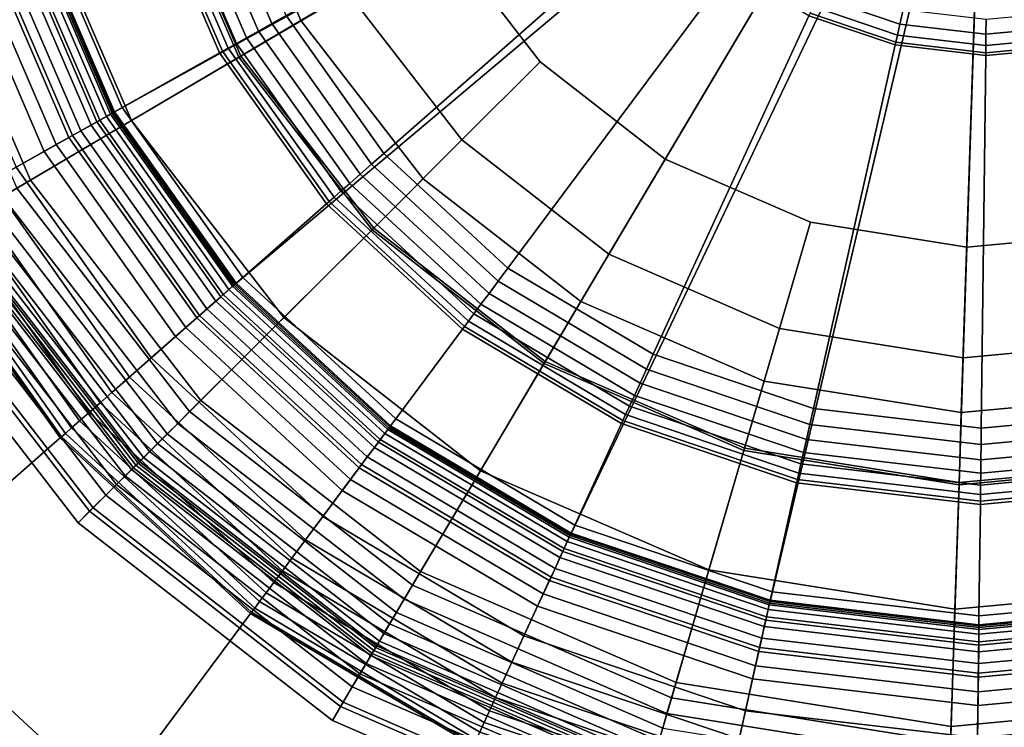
# Model space of a CAD drawing. Extents: x -43.1 to 43.1, y -41.3 to 41.3.
# Tile 278 of 656: x 16.953 to 17.889, y -29.377 to -28.705. Entities that reach past the tile are written whole.
import ezdxf

# ---------------------------------------------------------------- set-up
doc = ezdxf.new("R2010")
doc.units = 0
for name, color, linetype in [('LAMP', 7, 'CONTINUOUS'), ('LAMP_SUPPORT', 18, 'CONTINUOUS'), ('METAL_BASE', 254, 'CONTINUOUS')]:
    doc.layers.add(name, color=color, linetype=linetype)

msp = doc.modelspace()

# ---------------------------------------------------------------- linework, layer by layer
at = {"layer": 'LAMP'}
for points in [[(17.1451, -28.5312, 41.1433), (17.2202, -28.7055, 41.1433), (17.8727, -28.3209, 41.1433), (17.1157, -28.3436, 41.1433)], [(17.3364, -28.8557, 41.1433), (17.4862, -28.9723, 41.1433), (17.8727, -28.3209, 41.1433), (17.2202, -28.7055, 41.1433)], [(17.4477, -28.7447, 44.2735), (17.3557, -28.6257, 44.2735), (17.8727, -28.3209, 44.2735), (17.5665, -28.8371, 44.2735)], [(17.6604, -29.048, 41.1433), (17.8478, -29.0779, 41.1433), (17.8727, -28.3209, 41.1433), (17.4862, -28.9723, 41.1433)], [(17.7044, -28.897, 44.2735), (17.5665, -28.8371, 44.2735), (17.8727, -28.3209, 44.2735), (17.853, -28.9208, 44.2735)], [(18.0369, -29.0603, 41.1433), (18.2156, -28.9963, 41.1433), (17.8727, -28.3209, 41.1433), (17.8478, -29.0779, 41.1433)], [(18.0028, -28.9069, 44.2735), (17.853, -28.9208, 44.2735), (17.8727, -28.3209, 44.2735), (18.1444, -28.8561, 44.2735)], [(18.3687, -28.659, 44.2735), (18.269, -28.7717, 44.2735), (17.8727, -28.3209, 44.2735), (18.4372, -28.5251, 44.2735)], [(18.4986, -28.7476, 41.1433), (18.585, -28.5785, 41.1433), (17.8727, -28.3209, 41.1433), (18.3728, -28.8898, 41.1433)], [(18.269, -28.7717, 44.2735), (18.1444, -28.8561, 44.2735), (17.8727, -28.3209, 44.2735)], [(18.3728, -28.8898, 41.1433), (17.8727, -28.3209, 41.1433), (18.2156, -28.9963, 41.1433)], [(17.163, -28.7392, 44.1939), (17.0813, -28.5496, 44.1939), (17.1952, -28.5167, 44.2522), (17.2651, -28.6791, 44.2522)], [(17.2202, -28.7055, 41.1433), (17.1451, -28.5312, 41.1433), (17.0792, -28.5502, 41.6428), (17.1612, -28.7403, 41.6428)], [(17.1612, -28.7403, 41.6428), (17.0792, -28.5502, 41.6428), (16.844, -28.6182, 41.6352), (16.9502, -28.8647, 41.6352)], [(17.0591, -28.8005, 44.107), (16.9654, -28.5831, 44.107), (17.0813, -28.5496, 44.1939), (17.163, -28.7392, 44.1939)], [(16.9633, -28.857, 43.9998), (16.8585, -28.614, 43.9998), (16.9654, -28.5831, 44.107), (17.0591, -28.8005, 44.107)], [(16.8852, -28.903, 43.8806), (16.7715, -28.6391, 43.8806), (16.8585, -28.614, 43.9998), (16.9633, -28.857, 43.9998)], [(17.3733, -28.8189, 44.2522), (17.2651, -28.6791, 44.2522), (17.3557, -28.6257, 44.2735), (17.4477, -28.7447, 44.2735)], [(17.2894, -28.9026, 44.1939), (17.163, -28.7392, 44.1939), (17.2651, -28.6791, 44.2522), (17.3733, -28.8189, 44.2522)], [(17.3364, -28.8557, 41.1433), (17.2202, -28.7055, 41.1433), (17.1612, -28.7403, 41.6428), (17.2878, -28.9041, 41.6428)], [(17.2878, -28.9041, 41.6428), (17.1612, -28.7403, 41.6428), (16.9502, -28.8647, 41.6352), (17.1144, -29.077, 41.6352)], [(17.204, -28.9877, 44.107), (17.0591, -28.8005, 44.107), (17.163, -28.7392, 44.1939), (17.2894, -28.9026, 44.1939)], [(17.5128, -28.9275, 44.2522), (17.3733, -28.8189, 44.2522), (17.4477, -28.7447, 44.2735), (17.5665, -28.8371, 44.2735)], [(17.1252, -29.0663, 43.9998), (16.9633, -28.857, 43.9998), (17.0591, -28.8005, 44.107), (17.204, -28.9877, 44.107)], [(17.4523, -29.0294, 44.1939), (17.2894, -28.9026, 44.1939), (17.3733, -28.8189, 44.2522), (17.5128, -28.9275, 44.2522)], [(17.675, -28.9979, 44.2522), (17.5128, -28.9275, 44.2522), (17.5665, -28.8371, 44.2735), (17.7044, -28.897, 44.2735)], [(17.061, -29.1303, 43.8806), (16.8852, -28.903, 43.8806), (16.9633, -28.857, 43.9998), (17.1252, -29.0663, 43.9998)], [(17.4862, -28.9723, 41.1433), (17.3364, -28.8557, 41.1433), (17.2878, -28.9041, 41.6428), (17.4513, -29.0313, 41.6428)], [(17.1034, -29.0881, 41.6365), (16.9367, -28.8726, 41.6365), (16.9243, -28.8799, 41.6411), (17.0931, -29.0982, 41.6411)], [(17.1144, -29.077, 41.6352), (16.9502, -28.8647, 41.6352), (16.9367, -28.8726, 41.6365), (17.1034, -29.0881, 41.6365)], [(17.0931, -29.0982, 41.6411), (16.9243, -28.8799, 41.6411), (16.9133, -28.8864, 41.6486), (17.0841, -29.1073, 41.6486)], [(17.0765, -29.1148, 41.6586), (16.9041, -28.8919, 41.6586), (16.897, -28.8961, 41.6707), (17.0707, -29.1206, 41.6707)], [(17.0841, -29.1073, 41.6486), (16.9133, -28.8864, 41.6486), (16.9041, -28.8919, 41.6586), (17.0765, -29.1148, 41.6586)], [(17.0634, -29.1279, 41.9337), (16.8881, -28.9013, 41.9337), (16.8831, -28.9042, 42.2036), (17.0593, -29.132, 42.2036)], [(17.0656, -29.1258, 41.6997), (16.8908, -28.8997, 41.6997), (16.8881, -28.9013, 41.9337), (17.0634, -29.1279, 41.9337)], [(17.0669, -29.1244, 41.6845), (16.8924, -28.8987, 41.6845), (16.8908, -28.8997, 41.6997), (17.0656, -29.1258, 41.6997)], [(17.0707, -29.1206, 41.6707), (16.897, -28.8961, 41.6707), (16.8924, -28.8987, 41.6845), (17.0669, -29.1244, 41.6845)], [(17.8496, -29.0258, 44.2522), (17.675, -28.9979, 44.2522), (17.7044, -28.897, 44.2735), (17.853, -28.9208, 44.2735)], [(17.0195, -29.1717, 43.7579), (16.8347, -28.9328, 43.7579), (16.8852, -28.903, 43.8806), (17.061, -29.1303, 43.8806)], [(17.0532, -29.1381, 42.4966), (16.8757, -28.9086, 42.4966), (16.8659, -28.9144, 42.7996), (17.0451, -29.1462, 42.7996)], [(17.0593, -29.132, 42.2036), (16.8831, -28.9042, 42.2036), (16.8757, -28.9086, 42.4966), (17.0532, -29.1381, 42.4966)], [(17.4513, -29.0313, 41.6428), (17.2878, -28.9041, 41.6428), (17.1144, -29.077, 41.6352), (17.3263, -29.2418, 41.6352)], [(17.3908, -29.1331, 44.107), (17.204, -28.9877, 44.107), (17.2894, -28.9026, 44.1939), (17.4523, -29.0294, 44.1939)], [(18.0256, -29.0095, 44.2522), (17.8496, -29.0258, 44.2522), (17.853, -28.9208, 44.2735), (18.0028, -28.9069, 44.2735)], [(17.0451, -29.1462, 42.7996), (16.8659, -28.9144, 42.7996), (16.8536, -28.9216, 43.0998), (17.035, -29.1562, 43.0998)], [(17.035, -29.1562, 43.0998), (16.8536, -28.9216, 43.0998), (16.8388, -28.9303, 43.3843), (17.0228, -29.1683, 43.3843)], [(17.6418, -29.1117, 44.1939), (17.4523, -29.0294, 44.1939), (17.5128, -28.9275, 44.2522), (17.675, -28.9979, 44.2522)], [(17.0228, -29.1683, 43.3843), (16.8388, -28.9303, 43.3843), (16.8215, -28.9405, 43.6401), (17.0087, -29.1825, 43.6401)], [(17.0087, -29.1825, 43.6401), (16.8215, -28.9405, 43.6401), (16.8347, -28.9328, 43.7579), (17.0195, -29.1717, 43.7579)], [(17.6604, -29.048, 41.1433), (17.4862, -28.9723, 41.1433), (17.4513, -29.0313, 41.6428), (17.6411, -29.1138, 41.6428)], [(17.334, -29.2288, 43.9998), (17.1252, -29.0663, 43.9998), (17.204, -28.9877, 44.107), (17.3908, -29.1331, 44.107)], [(17.8457, -29.1443, 44.1939), (17.6418, -29.1117, 44.1939), (17.675, -28.9979, 44.2522), (17.8496, -29.0258, 44.2522)], [(18.0513, -29.1252, 44.1939), (17.8457, -29.1443, 44.1939), (17.8496, -29.0258, 44.2522), (18.0256, -29.0095, 44.2522)], [(17.6411, -29.1138, 41.6428), (17.4513, -29.0313, 41.6428), (17.3263, -29.2418, 41.6352), (17.5725, -29.3488, 41.6352)], [(17.6079, -29.2274, 44.107), (17.3908, -29.1331, 44.107), (17.4523, -29.0294, 44.1939), (17.6418, -29.1117, 44.1939)], [(17.8478, -29.0779, 41.1433), (17.6604, -29.048, 41.1433), (17.6411, -29.1138, 41.6428), (17.8456, -29.1465, 41.6428)], [(18.0369, -29.0603, 41.1433), (17.8478, -29.0779, 41.1433), (17.8456, -29.1465, 41.6428), (18.0518, -29.1273, 41.6428)], [(17.2878, -29.3068, 43.8806), (17.061, -29.1303, 43.8806), (17.1252, -29.0663, 43.9998), (17.334, -29.2288, 43.9998)], [(17.3263, -29.2418, 41.6352), (17.1144, -29.077, 41.6352), (17.1034, -29.0881, 41.6365), (17.3183, -29.2553, 41.6365)], [(17.3183, -29.2553, 41.6365), (17.1034, -29.0881, 41.6365), (17.0931, -29.0982, 41.6411), (17.311, -29.2677, 41.6411)], [(17.311, -29.2677, 41.6411), (17.0931, -29.0982, 41.6411), (17.0841, -29.1073, 41.6486), (17.3044, -29.2787, 41.6486)], [(17.3044, -29.2787, 41.6486), (17.0841, -29.1073, 41.6486), (17.0765, -29.1148, 41.6586), (17.299, -29.2879, 41.6586)], [(17.299, -29.2879, 41.6586), (17.0765, -29.1148, 41.6586), (17.0707, -29.1206, 41.6707), (17.2948, -29.295, 41.6707)], [(17.8456, -29.1465, 41.6428), (17.6411, -29.1138, 41.6428), (17.5725, -29.3488, 41.6352), (17.8375, -29.3912, 41.6352)], [(17.8417, -29.2648, 44.107), (17.6079, -29.2274, 44.107), (17.6418, -29.1117, 44.1939), (17.8457, -29.1443, 44.1939)], [(17.2911, -29.3012, 41.6997), (17.0656, -29.1258, 41.6997), (17.0634, -29.1279, 41.9337), (17.2895, -29.3038, 41.9337)], [(17.2921, -29.2995, 41.6845), (17.0669, -29.1244, 41.6845), (17.0656, -29.1258, 41.6997), (17.2911, -29.3012, 41.6997)], [(17.2948, -29.295, 41.6707), (17.0707, -29.1206, 41.6707), (17.0669, -29.1244, 41.6845), (17.2921, -29.2995, 41.6845)], [(18.0774, -29.2429, 44.107), (17.8417, -29.2648, 44.107), (17.8457, -29.1443, 44.1939), (18.0513, -29.1252, 44.1939)], [(17.2579, -29.3572, 43.7579), (17.0195, -29.1717, 43.7579), (17.061, -29.1303, 43.8806), (17.2878, -29.3068, 43.8806)], [(17.2865, -29.3088, 42.2036), (17.0593, -29.132, 42.2036), (17.0532, -29.1381, 42.4966), (17.2821, -29.3163, 42.4966)], [(17.2895, -29.3038, 41.9337), (17.0634, -29.1279, 41.9337), (17.0593, -29.132, 42.2036), (17.2865, -29.3088, 42.2036)], [(17.5767, -29.3343, 43.9998), (17.334, -29.2288, 43.9998), (17.3908, -29.1331, 44.107), (17.6079, -29.2274, 44.107)], [(18.0518, -29.1273, 41.6428), (17.8456, -29.1465, 41.6428), (17.8375, -29.3912, 41.6352), (18.1048, -29.3663, 41.6352)], [(17.2821, -29.3163, 42.4966), (17.0532, -29.1381, 42.4966), (17.0451, -29.1462, 42.7996), (17.2763, -29.3261, 42.7996)], [(17.2763, -29.3261, 42.7996), (17.0451, -29.1462, 42.7996), (17.035, -29.1562, 43.0998), (17.269, -29.3383, 43.0998)], [(17.269, -29.3383, 43.0998), (17.035, -29.1562, 43.0998), (17.0228, -29.1683, 43.3843), (17.2603, -29.3531, 43.3843)], [(17.2603, -29.3531, 43.3843), (17.0228, -29.1683, 43.3843), (17.0087, -29.1825, 43.6401), (17.2501, -29.3703, 43.6401)], [(17.2501, -29.3703, 43.6401), (17.0087, -29.1825, 43.6401), (17.0195, -29.1717, 43.7579), (17.2579, -29.3572, 43.7579)], [(17.5513, -29.4213, 43.8806), (17.2878, -29.3068, 43.8806), (17.334, -29.2288, 43.9998), (17.5767, -29.3343, 43.9998)], [(17.838, -29.3761, 43.9998), (17.5767, -29.3343, 43.9998), (17.6079, -29.2274, 44.107), (17.8417, -29.2648, 44.107)], [(17.5725, -29.3488, 41.6352), (17.3263, -29.2418, 41.6352), (17.3183, -29.2553, 41.6365), (17.5681, -29.3638, 41.6365)], [(18.1015, -29.3515, 43.9998), (17.838, -29.3761, 43.9998), (17.8417, -29.2648, 44.107), (18.0774, -29.2429, 44.107)], [(17.5681, -29.3638, 41.6365), (17.3183, -29.2553, 41.6365), (17.311, -29.2677, 41.6411), (17.5641, -29.3777, 41.6411)], [(17.5641, -29.3777, 41.6411), (17.311, -29.2677, 41.6411), (17.3044, -29.2787, 41.6486), (17.5605, -29.3899, 41.6486)], [(17.5605, -29.3899, 41.6486), (17.3044, -29.2787, 41.6486), (17.299, -29.2879, 41.6586), (17.5575, -29.4002, 41.6586)], [(17.5575, -29.4002, 41.6586), (17.299, -29.2879, 41.6586), (17.2948, -29.295, 41.6707), (17.5552, -29.4081, 41.6707)], [(17.5523, -29.418, 41.9337), (17.2895, -29.3038, 41.9337), (17.2865, -29.3088, 42.2036), (17.5506, -29.4236, 42.2036)], [(17.5531, -29.4151, 41.6997), (17.2911, -29.3012, 41.6997), (17.2895, -29.3038, 41.9337), (17.5523, -29.418, 41.9337)], [(17.5537, -29.4132, 41.6845), (17.2921, -29.2995, 41.6845), (17.2911, -29.3012, 41.6997), (17.5531, -29.4151, 41.6997)], [(17.5552, -29.4081, 41.6707), (17.2948, -29.295, 41.6707), (17.2921, -29.2995, 41.6845), (17.5537, -29.4132, 41.6845)], [(17.5349, -29.4775, 43.7579), (17.2579, -29.3572, 43.7579), (17.2878, -29.3068, 43.8806), (17.5513, -29.4213, 43.8806)], [(17.5506, -29.4236, 42.2036), (17.2865, -29.3088, 42.2036), (17.2821, -29.3163, 42.4966), (17.5482, -29.4319, 42.4966)], [(17.5482, -29.4319, 42.4966), (17.2821, -29.3163, 42.4966), (17.2763, -29.3261, 42.7996), (17.545, -29.4428, 42.7996)], [(17.545, -29.4428, 42.7996), (17.2763, -29.3261, 42.7996), (17.269, -29.3383, 43.0998), (17.541, -29.4565, 43.0998)], [(17.541, -29.4565, 43.0998), (17.269, -29.3383, 43.0998), (17.2603, -29.3531, 43.3843), (17.5362, -29.473, 43.3843)], [(17.8351, -29.4666, 43.8806), (17.5513, -29.4213, 43.8806), (17.5767, -29.3343, 43.9998), (17.838, -29.3761, 43.9998)], [(17.8375, -29.3912, 41.6352), (17.5725, -29.3488, 41.6352), (17.5681, -29.3638, 41.6365), (17.837, -29.4068, 41.6365)], [(17.5362, -29.473, 43.3843), (17.2603, -29.3531, 43.3843), (17.2501, -29.3703, 43.6401), (17.5306, -29.4922, 43.6401)], [(17.5306, -29.4922, 43.6401), (17.2501, -29.3703, 43.6401), (17.2579, -29.3572, 43.7579), (17.5349, -29.4775, 43.7579)], [(18.1212, -29.44, 43.8806), (17.8351, -29.4666, 43.8806), (17.838, -29.3761, 43.9998), (18.1015, -29.3515, 43.9998)], [(17.837, -29.4068, 41.6365), (17.5681, -29.3638, 41.6365), (17.5641, -29.3777, 41.6411), (17.8366, -29.4212, 41.6411)], [(18.1048, -29.3663, 41.6352), (17.8375, -29.3912, 41.6352), (17.837, -29.4068, 41.6365), (18.1082, -29.3816, 41.6365)]]:
    msp.add_3dface(points, dxfattribs=at)
at = {"layer": 'LAMP_SUPPORT'}
for points in [[(17.858, -28.3403, 40.5662), (17.0423, -28.7927, 40.5662), (16.9632, -28.6091, 40.5662)], [(17.858, -28.3403, 40.5662), (17.8806, -28.3479, 40.5662), (17.1578, -28.9558, 40.5662), (17.0423, -28.7927, 40.5662)], [(17.8806, -28.3479, 40.5662), (17.8985, -28.3322, 40.5662), (18.2544, -29.2026, 40.5662), (18.0635, -29.262, 40.5662)], [(17.8806, -28.3479, 40.5662), (17.4766, -29.1933, 40.5662), (17.3047, -29.0913, 40.5662), (17.1578, -28.9558, 40.5662)], [(17.8806, -28.3479, 40.5662), (17.666, -29.2573, 40.5662), (17.4766, -29.1933, 40.5662)], [(17.8806, -28.3479, 40.5662), (18.0635, -29.262, 40.5662), (17.8645, -29.2806, 40.5662), (17.666, -29.2573, 40.5662)], [(17.2061, -28.7007, 36.7827), (17.2989, -28.8317, 36.7827), (17.5649, -28.5979, 36.7827), (17.5149, -28.5273, 36.7827)], [(17.1277, -28.5578, 36.7843), (17.1925, -28.7083, 36.7843), (17.2061, -28.7007, 36.7827), (17.1425, -28.5532, 36.7827)], [(17.1015, -28.566, 36.7967), (17.1686, -28.7217, 36.7967), (17.1799, -28.7154, 36.7891), (17.1139, -28.5621, 36.7891)], [(17.1139, -28.5621, 36.7891), (17.1799, -28.7154, 36.7891), (17.1925, -28.7083, 36.7843), (17.1277, -28.5578, 36.7843)], [(17.0734, -28.5748, 36.848), (17.1429, -28.7361, 36.848), (17.1458, -28.7345, 36.8327), (17.0765, -28.5738, 36.8327)], [(17.0765, -28.5738, 36.8327), (17.1458, -28.7345, 36.8327), (17.1512, -28.7315, 36.8188), (17.0824, -28.5719, 36.8188)], [(17.0824, -28.5719, 36.8188), (17.1512, -28.7315, 36.8188), (17.159, -28.7271, 36.8067), (17.0909, -28.5693, 36.8067)], [(17.0909, -28.5693, 36.8067), (17.159, -28.7271, 36.8067), (17.1686, -28.7217, 36.7967), (17.1015, -28.566, 36.7967)], [(16.9722, -28.6063, 37.8701), (17.0505, -28.788, 37.8701), (17.1429, -28.7361, 36.848), (17.0734, -28.5748, 36.848)], [(17.2989, -28.8317, 36.7827), (17.417, -28.9406, 36.7827), (17.6286, -28.6566, 36.7827), (17.5649, -28.5979, 36.7827)], [(16.9457, -28.6145, 37.8993), (17.0264, -28.8016, 37.8993), (17.0432, -28.7921, 37.8854), (16.9642, -28.6088, 37.8854)], [(16.9556, -28.6115, 41.4966), (17.0354, -28.7965, 41.4966), (17.0291, -28.8001, 41.5079), (16.9487, -28.6136, 41.5079)], [(16.96, -28.6101, 41.4838), (17.0394, -28.7943, 41.4838), (17.0354, -28.7965, 41.4966), (16.9556, -28.6115, 41.4966)], [(16.9616, -28.6096, 41.4698), (17.0408, -28.7935, 41.4698), (17.0394, -28.7943, 41.4838), (16.96, -28.6101, 41.4838)], [(16.9632, -28.6091, 40.5662), (17.0423, -28.7927, 40.5662), (17.0408, -28.7935, 41.4698), (16.9616, -28.6096, 41.4698)], [(16.9642, -28.6088, 37.8854), (17.0432, -28.7921, 37.8854), (17.0505, -28.788, 37.8701), (16.9722, -28.6063, 37.8701)], [(16.9289, -28.6198, 41.5245), (17.011, -28.8102, 41.5245), (16.9998, -28.8165, 41.5291), (16.9167, -28.6236, 41.5291)], [(16.9202, -28.6225, 37.9114), (17.0031, -28.8147, 37.9114), (17.0264, -28.8016, 37.8993), (16.9457, -28.6145, 37.8993)], [(16.9397, -28.6164, 41.5173), (17.0209, -28.8047, 41.5173), (17.011, -28.8102, 41.5245), (16.9289, -28.6198, 41.5245)], [(16.9487, -28.6136, 41.5079), (17.0291, -28.8001, 41.5079), (17.0209, -28.8047, 41.5173), (16.9397, -28.6164, 41.5173)], [(16.9034, -28.6278, 41.5307), (16.9877, -28.8233, 41.5307), (16.9064, -28.869, 41.5307), (16.8143, -28.6555, 41.5307)], [(16.891, -28.6316, 37.9214), (16.9764, -28.8297, 37.9214), (17.0031, -28.8147, 37.9114), (16.9202, -28.6225, 37.9114)], [(16.9167, -28.6236, 41.5291), (16.9998, -28.8165, 41.5291), (16.9877, -28.8233, 41.5307), (16.9034, -28.6278, 41.5307)], [(16.8616, -28.6408, 37.929), (16.9495, -28.8448, 37.929), (16.9764, -28.8297, 37.9214), (16.891, -28.6316, 37.9214)], [(17.417, -28.9406, 36.7827), (17.5551, -29.0225, 36.7827), (17.703, -28.7008, 36.7827), (17.6286, -28.6566, 36.7827)], [(17.7115, -28.6823, 36.6355), (17.7895, -28.7087, 36.6355), (17.7925, -28.6952, 36.5472), (17.7173, -28.6697, 36.5472)], [(17.707, -28.6921, 36.7108), (17.7871, -28.7192, 36.7108), (17.7895, -28.7087, 36.6355), (17.7115, -28.6823, 36.6355)], [(17.7041, -28.6984, 36.763), (17.7856, -28.726, 36.763), (17.7871, -28.7192, 36.7108), (17.707, -28.6921, 36.7108)], [(17.7895, -28.7087, 36.6355), (17.8712, -28.7183, 36.6355), (17.8714, -28.7044, 36.5472), (17.7925, -28.6952, 36.5472)], [(17.1925, -28.7083, 36.7843), (17.2873, -28.842, 36.7843), (17.2989, -28.8317, 36.7827), (17.2061, -28.7007, 36.7827)], [(17.5551, -29.0225, 36.7827), (17.7072, -29.074, 36.7827), (17.785, -28.7285, 36.7827), (17.703, -28.7008, 36.7827)], [(17.703, -28.7008, 36.7827), (17.785, -28.7285, 36.7827), (17.7856, -28.726, 36.763), (17.7041, -28.6984, 36.763)], [(17.8712, -28.7183, 36.6355), (17.9532, -28.7106, 36.6355), (17.9505, -28.697, 36.5472), (17.8714, -28.7044, 36.5472)], [(17.1799, -28.7154, 36.7891), (17.2764, -28.8515, 36.7891), (17.2873, -28.842, 36.7843), (17.1925, -28.7083, 36.7843)], [(17.7871, -28.7192, 36.7108), (17.8711, -28.729, 36.7108), (17.8712, -28.7183, 36.6355), (17.7895, -28.7087, 36.6355)], [(17.8711, -28.729, 36.7108), (17.9553, -28.7212, 36.7108), (17.9532, -28.7106, 36.6355), (17.8712, -28.7183, 36.6355)], [(17.159, -28.7271, 36.8067), (17.2583, -28.8674, 36.8067), (17.2667, -28.8601, 36.7967), (17.1686, -28.7217, 36.7967)], [(17.1686, -28.7217, 36.7967), (17.2667, -28.8601, 36.7967), (17.2764, -28.8515, 36.7891), (17.1799, -28.7154, 36.7891)], [(17.7856, -28.726, 36.763), (17.871, -28.736, 36.763), (17.8711, -28.729, 36.7108), (17.7871, -28.7192, 36.7108)], [(17.871, -28.736, 36.763), (17.9567, -28.728, 36.763), (17.9553, -28.7212, 36.7108), (17.8711, -28.729, 36.7108)], [(17.1458, -28.7345, 36.8327), (17.247, -28.8774, 36.8327), (17.2517, -28.8733, 36.8188), (17.1512, -28.7315, 36.8188)], [(17.1512, -28.7315, 36.8188), (17.2517, -28.8733, 36.8188), (17.2583, -28.8674, 36.8067), (17.159, -28.7271, 36.8067)], [(17.7072, -29.074, 36.7827), (17.8668, -29.0927, 36.7827), (17.871, -28.7386, 36.7827), (17.785, -28.7285, 36.7827)], [(17.785, -28.7285, 36.7827), (17.871, -28.7386, 36.7827), (17.871, -28.736, 36.763), (17.7856, -28.726, 36.763)], [(17.8668, -29.0927, 36.7827), (18.0267, -29.0778, 36.7827), (17.9572, -28.7306, 36.7827), (17.871, -28.7386, 36.7827)], [(17.871, -28.7386, 36.7827), (17.9572, -28.7306, 36.7827), (17.9567, -28.728, 36.763), (17.871, -28.736, 36.763)], [(17.0505, -28.788, 37.8701), (17.1649, -28.9495, 37.8701), (17.2445, -28.8795, 36.848), (17.1429, -28.7361, 36.848)], [(17.1429, -28.7361, 36.848), (17.2445, -28.8795, 36.848), (17.247, -28.8774, 36.8327), (17.1458, -28.7345, 36.8327)], [(17.0432, -28.7921, 37.8854), (17.1586, -28.955, 37.8854), (17.1649, -28.9495, 37.8701), (17.0505, -28.788, 37.8701)], [(17.0264, -28.8016, 37.8993), (17.1441, -28.9678, 37.8993), (17.1586, -28.955, 37.8854), (17.0432, -28.7921, 37.8854)], [(17.0354, -28.7965, 41.4966), (17.1519, -28.961, 41.4966), (17.1465, -28.9657, 41.5079), (17.0291, -28.8001, 41.5079)], [(17.0394, -28.7943, 41.4838), (17.1553, -28.9579, 41.4838), (17.1519, -28.961, 41.4966), (17.0354, -28.7965, 41.4966)], [(17.0408, -28.7935, 41.4698), (17.1566, -28.9569, 41.4698), (17.1553, -28.9579, 41.4838), (17.0394, -28.7943, 41.4838)], [(17.0423, -28.7927, 40.5662), (17.1578, -28.9558, 40.5662), (17.1566, -28.9569, 41.4698), (17.0408, -28.7935, 41.4698)], [(17.0031, -28.8147, 37.9114), (17.124, -28.9855, 37.9114), (17.1441, -28.9678, 37.8993), (17.0264, -28.8016, 37.8993)], [(17.0209, -28.8047, 41.5173), (17.1394, -28.972, 41.5173), (17.1309, -28.9794, 41.5245), (17.011, -28.8102, 41.5245)], [(17.0291, -28.8001, 41.5079), (17.1465, -28.9657, 41.5079), (17.1394, -28.972, 41.5173), (17.0209, -28.8047, 41.5173)], [(16.9764, -28.8297, 37.9214), (17.1011, -29.0056, 37.9214), (17.124, -28.9855, 37.9114), (17.0031, -28.8147, 37.9114)], [(16.9998, -28.8165, 41.5291), (17.1213, -28.9879, 41.5291), (17.1108, -28.9971, 41.5307), (16.9877, -28.8233, 41.5307)], [(17.011, -28.8102, 41.5245), (17.1309, -28.9794, 41.5245), (17.1213, -28.9879, 41.5291), (16.9998, -28.8165, 41.5291)], [(16.9877, -28.8233, 41.5307), (17.1108, -28.9971, 41.5307), (17.0407, -29.0587, 41.5307), (16.9064, -28.869, 41.5307)], [(16.9495, -28.8448, 37.929), (17.0779, -29.026, 37.929), (17.1011, -29.0056, 37.9214), (16.9764, -28.8297, 37.9214)], [(17.2873, -28.842, 36.7843), (17.4077, -28.9531, 36.7843), (17.417, -28.9406, 36.7827), (17.2989, -28.8317, 36.7827)], [(16.9255, -28.8582, 37.9338), (17.0572, -29.0442, 37.9338), (17.0779, -29.026, 37.929), (16.9495, -28.8448, 37.929)], [(17.2764, -28.8515, 36.7891), (17.3991, -28.9647, 36.7891), (17.4077, -28.9531, 36.7843), (17.2873, -28.842, 36.7843)], [(17.2667, -28.8601, 36.7967), (17.3913, -28.975, 36.7967), (17.3991, -28.9647, 36.7891), (17.2764, -28.8515, 36.7891)], [(16.9064, -28.869, 37.9354), (17.0407, -29.0587, 37.9354), (17.0572, -29.0442, 37.9338), (16.9255, -28.8582, 37.9338)], [(17.2583, -28.8674, 36.8067), (17.3847, -28.984, 36.8067), (17.3913, -28.975, 36.7967), (17.2667, -28.8601, 36.7967)], [(16.8932, -28.8764, 37.9372), (17.0294, -29.0686, 37.9372), (17.0407, -29.0587, 37.9354), (16.9064, -28.869, 37.9354)], [(16.9064, -28.869, 41.5307), (17.0407, -29.0587, 41.5307), (17.0294, -29.0686, 41.5289), (16.8932, -28.8764, 41.5289)], [(17.247, -28.8774, 36.8327), (17.3757, -28.9961, 36.8327), (17.3794, -28.9911, 36.8188), (17.2517, -28.8733, 36.8188)], [(17.2517, -28.8733, 36.8188), (17.3794, -28.9911, 36.8188), (17.3847, -28.984, 36.8067), (17.2583, -28.8674, 36.8067)], [(16.8705, -28.8891, 37.9499), (17.0099, -29.0858, 37.9499), (17.0191, -29.0777, 37.9421), (16.8812, -28.8831, 37.9421)], [(16.8812, -28.8831, 41.524), (17.0191, -29.0777, 41.524), (17.0099, -29.0858, 41.5162), (16.8705, -28.8891, 41.5162)], [(16.8812, -28.8831, 37.9421), (17.0191, -29.0777, 37.9421), (17.0294, -29.0686, 37.9372), (16.8932, -28.8764, 37.9372)], [(16.8932, -28.8764, 41.5289), (17.0294, -29.0686, 41.5289), (17.0191, -29.0777, 41.524), (16.8812, -28.8831, 41.524)], [(17.1649, -28.9495, 37.8701), (17.3104, -29.0837, 37.8701), (17.3737, -28.9987, 36.848), (17.2445, -28.8795, 36.848)], [(17.2445, -28.8795, 36.848), (17.3737, -28.9987, 36.848), (17.3757, -28.9961, 36.8327), (17.247, -28.8774, 36.8327)], [(16.8617, -28.8941, 37.9601), (17.0023, -29.0925, 37.9601), (17.0099, -29.0858, 37.9499), (16.8705, -28.8891, 37.9499)], [(16.8705, -28.8891, 41.5162), (17.0099, -29.0858, 41.5162), (17.0023, -29.0925, 41.5061), (16.8617, -28.8941, 41.5061)], [(16.8491, -28.9011, 38.0011), (16.9914, -29.102, 38.0011), (16.9927, -29.1009, 37.9861), (16.8506, -28.9003, 37.9861)], [(16.8506, -28.9003, 41.48), (16.9927, -29.1009, 41.48), (16.9914, -29.102, 41.465), (16.8491, -28.9011, 41.465)], [(16.8491, -28.9011, 41.465), (16.9914, -29.102, 41.465), (16.9914, -29.102, 38.0011), (16.8491, -28.9011, 38.0011)], [(16.8506, -28.9003, 37.9861), (16.9927, -29.1009, 37.9861), (16.9964, -29.0976, 37.9723), (16.8549, -28.8979, 37.9723)], [(16.8549, -28.8979, 41.4939), (16.9964, -29.0976, 41.4939), (16.9927, -29.1009, 41.48), (16.8506, -28.9003, 41.48)], [(16.8549, -28.8979, 37.9723), (16.9964, -29.0976, 37.9723), (17.0023, -29.0925, 37.9601), (16.8617, -28.8941, 37.9601)], [(16.8617, -28.8941, 41.5061), (17.0023, -29.0925, 41.5061), (16.9964, -29.0976, 41.4939), (16.8549, -28.8979, 41.4939)], [(17.4077, -28.9531, 36.7843), (17.5486, -29.0367, 36.7843), (17.5551, -29.0225, 36.7827), (17.417, -28.9406, 36.7827)], [(17.1441, -28.9678, 37.8993), (17.2939, -29.1059, 37.8993), (17.3054, -29.0904, 37.8854), (17.1586, -28.955, 37.8854)], [(17.1553, -28.9579, 41.4838), (17.3028, -29.0939, 41.4838), (17.3, -29.0976, 41.4966), (17.1519, -28.961, 41.4966)], [(17.1566, -28.9569, 41.4698), (17.3038, -29.0926, 41.4698), (17.3028, -29.0939, 41.4838), (17.1553, -28.9579, 41.4838)], [(17.1578, -28.9558, 40.5662), (17.3047, -29.0913, 40.5662), (17.3038, -29.0926, 41.4698), (17.1566, -28.9569, 41.4698)], [(17.1586, -28.955, 37.8854), (17.3054, -29.0904, 37.8854), (17.3104, -29.0837, 37.8701), (17.1649, -28.9495, 37.8701)], [(17.3991, -28.9647, 36.7891), (17.5426, -29.0498, 36.7891), (17.5486, -29.0367, 36.7843), (17.4077, -28.9531, 36.7843)], [(17.1465, -28.9657, 41.5079), (17.2957, -29.1034, 41.5079), (17.2901, -29.111, 41.5173), (17.1394, -28.972, 41.5173)], [(17.1519, -28.961, 41.4966), (17.3, -29.0976, 41.4966), (17.2957, -29.1034, 41.5079), (17.1465, -28.9657, 41.5079)], [(17.3913, -28.975, 36.7967), (17.5372, -29.0616, 36.7967), (17.5426, -29.0498, 36.7891), (17.3991, -28.9647, 36.7891)], [(17.124, -28.9855, 37.9114), (17.2779, -29.1273, 37.9114), (17.2939, -29.1059, 37.8993), (17.1441, -28.9678, 37.8993)], [(17.1394, -28.972, 41.5173), (17.2901, -29.111, 41.5173), (17.2833, -29.12, 41.5245), (17.1309, -28.9794, 41.5245)], [(17.3847, -28.984, 36.8067), (17.5325, -29.0717, 36.8067), (17.5372, -29.0616, 36.7967), (17.3913, -28.975, 36.7967)], [(17.1011, -29.0056, 37.9214), (17.2596, -29.1519, 37.9214), (17.2779, -29.1273, 37.9114), (17.124, -28.9855, 37.9114)], [(17.1309, -28.9794, 41.5245), (17.2833, -29.12, 41.5245), (17.2757, -29.1303, 41.5291), (17.1213, -28.9879, 41.5291)], [(17.3794, -28.9911, 36.8188), (17.5288, -29.0797, 36.8188), (17.5325, -29.0717, 36.8067), (17.3847, -28.984, 36.8067)], [(17.1213, -28.9879, 41.5291), (17.2757, -29.1303, 41.5291), (17.2673, -29.1415, 41.5307), (17.1108, -28.9971, 41.5307)], [(17.3757, -28.9961, 36.8327), (17.5262, -29.0854, 36.8327), (17.5288, -29.0797, 36.8188), (17.3794, -28.9911, 36.8188)], [(17.1108, -28.9971, 41.5307), (17.2673, -29.1415, 41.5307), (17.2116, -29.2163, 41.5307), (17.0407, -29.0587, 41.5307)], [(17.3104, -29.0837, 37.8701), (17.4806, -29.1847, 37.8701), (17.5249, -29.0884, 36.848), (17.3737, -28.9987, 36.848)], [(17.3737, -28.9987, 36.848), (17.5249, -29.0884, 36.848), (17.5262, -29.0854, 36.8327), (17.3757, -28.9961, 36.8327)], [(17.0779, -29.026, 37.929), (17.2412, -29.1766, 37.929), (17.2596, -29.1519, 37.9214), (17.1011, -29.0056, 37.9214)], [(17.5486, -29.0367, 36.7843), (17.7038, -29.0892, 36.7843), (17.7072, -29.074, 36.7827), (17.5551, -29.0225, 36.7827)], [(17.0572, -29.0442, 37.9338), (17.2247, -29.1987, 37.9338), (17.2412, -29.1766, 37.929), (17.0779, -29.026, 37.929)], [(17.5426, -29.0498, 36.7891), (17.7007, -29.1033, 36.7891), (17.7038, -29.0892, 36.7843), (17.5486, -29.0367, 36.7843)], [(17.0407, -29.0587, 37.9354), (17.2116, -29.2163, 37.9354), (17.2247, -29.1987, 37.9338), (17.0572, -29.0442, 37.9338)], [(17.5372, -29.0616, 36.7967), (17.6978, -29.1159, 36.7967), (17.7007, -29.1033, 36.7891), (17.5426, -29.0498, 36.7891)], [(17.0294, -29.0686, 37.9372), (17.2026, -29.2283, 37.9372), (17.2116, -29.2163, 37.9354), (17.0407, -29.0587, 37.9354)], [(17.0407, -29.0587, 41.5307), (17.2116, -29.2163, 41.5307), (17.2026, -29.2283, 41.5289), (17.0294, -29.0686, 41.5289)], [(17.0191, -29.0777, 37.9421), (17.1944, -29.2394, 37.9421), (17.2026, -29.2283, 37.9372), (17.0294, -29.0686, 37.9372)], [(17.0294, -29.0686, 41.5289), (17.2026, -29.2283, 41.5289), (17.1944, -29.2394, 41.524), (17.0191, -29.0777, 41.524)], [(17.5325, -29.0717, 36.8067), (17.6954, -29.1267, 36.8067), (17.6978, -29.1159, 36.7967), (17.5372, -29.0616, 36.7967)], [(17.0099, -29.0858, 37.9499), (17.1871, -29.2492, 37.9499), (17.1944, -29.2394, 37.9421), (17.0191, -29.0777, 37.9421)], [(17.0191, -29.0777, 41.524), (17.1944, -29.2394, 41.524), (17.1871, -29.2492, 41.5162), (17.0099, -29.0858, 41.5162)], [(17.5262, -29.0854, 36.8327), (17.692, -29.1415, 36.8327), (17.6934, -29.1354, 36.8188), (17.5288, -29.0797, 36.8188)], [(17.5288, -29.0797, 36.8188), (17.6934, -29.1354, 36.8188), (17.6954, -29.1267, 36.8067), (17.5325, -29.0717, 36.8067)], [(17.7038, -29.0892, 36.7843), (17.8666, -29.1082, 36.7843), (17.8668, -29.0927, 36.7827), (17.7072, -29.074, 36.7827)], [(17.8666, -29.1082, 36.7843), (18.0297, -29.0931, 36.7843), (18.0267, -29.0778, 36.7827), (17.8668, -29.0927, 36.7827)], [(17.0023, -29.0925, 37.9601), (17.181, -29.2574, 37.9601), (17.1871, -29.2492, 37.9499), (17.0099, -29.0858, 37.9499)], [(17.0099, -29.0858, 41.5162), (17.1871, -29.2492, 41.5162), (17.181, -29.2574, 41.5061), (17.0023, -29.0925, 41.5061)], [(17.3054, -29.0904, 37.8854), (17.4771, -29.1923, 37.8854), (17.4806, -29.1847, 37.8701), (17.3104, -29.0837, 37.8701)], [(17.4806, -29.1847, 37.8701), (17.6681, -29.2481, 37.8701), (17.6913, -29.1447, 36.848), (17.5249, -29.0884, 36.848)], [(17.5249, -29.0884, 36.848), (17.6913, -29.1447, 36.848), (17.692, -29.1415, 36.8327), (17.5262, -29.0854, 36.8327)], [(16.9927, -29.1009, 37.9861), (17.1734, -29.2675, 37.9861), (17.1764, -29.2636, 37.9723), (16.9964, -29.0976, 37.9723)], [(16.9964, -29.0976, 41.4939), (17.1764, -29.2636, 41.4939), (17.1734, -29.2675, 41.48), (16.9927, -29.1009, 41.48)], [(16.9964, -29.0976, 37.9723), (17.1764, -29.2636, 37.9723), (17.181, -29.2574, 37.9601), (17.0023, -29.0925, 37.9601)], [(17.0023, -29.0925, 41.5061), (17.181, -29.2574, 41.5061), (17.1764, -29.2636, 41.4939), (16.9964, -29.0976, 41.4939)], [(17.2939, -29.1059, 37.8993), (17.469, -29.2098, 37.8993), (17.4771, -29.1923, 37.8854), (17.3054, -29.0904, 37.8854)], [(17.3, -29.0976, 41.4966), (17.4733, -29.2005, 41.4966), (17.4703, -29.207, 41.5079), (17.2957, -29.1034, 41.5079)], [(17.3028, -29.0939, 41.4838), (17.4753, -29.1963, 41.4838), (17.4733, -29.2005, 41.4966), (17.3, -29.0976, 41.4966)], [(17.3038, -29.0926, 41.4698), (17.476, -29.1948, 41.4698), (17.4753, -29.1963, 41.4838), (17.3028, -29.0939, 41.4838)], [(17.3047, -29.0913, 40.5662), (17.4766, -29.1933, 40.5662), (17.476, -29.1948, 41.4698), (17.3038, -29.0926, 41.4698)], [(17.7007, -29.1033, 36.7891), (17.8664, -29.1227, 36.7891), (17.8666, -29.1082, 36.7843), (17.7038, -29.0892, 36.7843)], [(17.8664, -29.1227, 36.7891), (18.0326, -29.1072, 36.7891), (18.0297, -29.0931, 36.7843), (17.8666, -29.1082, 36.7843)], [(16.9914, -29.102, 38.0011), (17.1724, -29.2689, 38.0011), (17.1734, -29.2675, 37.9861), (16.9927, -29.1009, 37.9861)], [(16.9927, -29.1009, 41.48), (17.1734, -29.2675, 41.48), (17.1724, -29.2689, 41.465), (16.9914, -29.102, 41.465)], [(16.9914, -29.102, 41.465), (17.1724, -29.2689, 41.465), (17.1724, -29.2689, 38.0011), (16.9914, -29.102, 38.0011)], [(17.2779, -29.1273, 37.9114), (17.4579, -29.2341, 37.9114), (17.469, -29.2098, 37.8993), (17.2939, -29.1059, 37.8993)], [(17.2957, -29.1034, 41.5079), (17.4703, -29.207, 41.5079), (17.4664, -29.2156, 41.5173), (17.2901, -29.111, 41.5173)], [(17.6978, -29.1159, 36.7967), (17.8662, -29.1356, 36.7967), (17.8664, -29.1227, 36.7891), (17.7007, -29.1033, 36.7891)], [(17.8662, -29.1356, 36.7967), (18.0351, -29.1199, 36.7967), (18.0326, -29.1072, 36.7891), (17.8664, -29.1227, 36.7891)], [(17.2901, -29.111, 41.5173), (17.4664, -29.2156, 41.5173), (17.4617, -29.2259, 41.5245), (17.2833, -29.12, 41.5245)], [(17.6954, -29.1267, 36.8067), (17.8661, -29.1467, 36.8067), (17.8662, -29.1356, 36.7967), (17.6978, -29.1159, 36.7967)], [(17.2833, -29.12, 41.5245), (17.4617, -29.2259, 41.5245), (17.4563, -29.2375, 41.5291), (17.2757, -29.1303, 41.5291)], [(17.8661, -29.1467, 36.8067), (18.0373, -29.1308, 36.8067), (18.0351, -29.1199, 36.7967), (17.8662, -29.1356, 36.7967)], [(17.2596, -29.1519, 37.9214), (17.4451, -29.2619, 37.9214), (17.4579, -29.2341, 37.9114), (17.2779, -29.1273, 37.9114)], [(17.2757, -29.1303, 41.5291), (17.4563, -29.2375, 41.5291), (17.4505, -29.2502, 41.5307), (17.2673, -29.1415, 41.5307)], [(17.692, -29.1415, 36.8327), (17.8659, -29.1619, 36.8327), (17.866, -29.1556, 36.8188), (17.6934, -29.1354, 36.8188)], [(17.6934, -29.1354, 36.8188), (17.866, -29.1556, 36.8188), (17.8661, -29.1467, 36.8067), (17.6954, -29.1267, 36.8067)], [(17.866, -29.1556, 36.8188), (18.039, -29.1395, 36.8188), (18.0373, -29.1308, 36.8067), (17.8661, -29.1467, 36.8067)], [(17.2673, -29.1415, 41.5307), (17.4505, -29.2502, 41.5307), (17.4115, -29.3349, 41.5307), (17.2116, -29.2163, 41.5307)], [(17.6681, -29.2481, 37.8701), (17.8646, -29.2711, 37.8701), (17.8659, -29.1651, 36.848), (17.6913, -29.1447, 36.848)], [(17.6913, -29.1447, 36.848), (17.8659, -29.1651, 36.848), (17.8659, -29.1619, 36.8327), (17.692, -29.1415, 36.8327)], [(17.8659, -29.1619, 36.8327), (18.0402, -29.1456, 36.8327), (18.039, -29.1395, 36.8188), (17.866, -29.1556, 36.8188)], [(17.2412, -29.1766, 37.929), (17.4322, -29.2899, 37.929), (17.4451, -29.2619, 37.9214), (17.2596, -29.1519, 37.9214)], [(17.8646, -29.2711, 37.8701), (18.0617, -29.2528, 37.8701), (18.0409, -29.1488, 36.848), (17.8659, -29.1651, 36.848)], [(17.8659, -29.1651, 36.848), (18.0409, -29.1488, 36.848), (18.0402, -29.1456, 36.8327), (17.8659, -29.1619, 36.8327)], [(17.2247, -29.1987, 37.9338), (17.4207, -29.315, 37.9338), (17.4322, -29.2899, 37.929), (17.2412, -29.1766, 37.929)], [(17.4771, -29.1923, 37.8854), (17.6662, -29.2562, 37.8854), (17.6681, -29.2481, 37.8701), (17.4806, -29.1847, 37.8701)], [(17.2116, -29.2163, 37.9354), (17.4116, -29.3349, 37.9354), (17.4207, -29.315, 37.9338), (17.2247, -29.1987, 37.9338)], [(17.469, -29.2098, 37.8993), (17.662, -29.2751, 37.8993), (17.6662, -29.2562, 37.8854), (17.4771, -29.1923, 37.8854)], [(17.4733, -29.2005, 41.4966), (17.6643, -29.265, 41.4966), (17.6627, -29.272, 41.5079), (17.4703, -29.207, 41.5079)], [(17.4753, -29.1963, 41.4838), (17.6653, -29.2605, 41.4838), (17.6643, -29.265, 41.4966), (17.4733, -29.2005, 41.4966)], [(17.476, -29.1948, 41.4698), (17.6656, -29.2589, 41.4698), (17.6653, -29.2605, 41.4838), (17.4753, -29.1963, 41.4838)], [(17.4766, -29.1933, 40.5662), (17.666, -29.2573, 40.5662), (17.6656, -29.2589, 41.4698), (17.476, -29.1948, 41.4698)], [(17.4579, -29.2341, 37.9114), (17.6561, -29.3012, 37.9114), (17.662, -29.2751, 37.8993), (17.469, -29.2098, 37.8993)], [(17.4703, -29.207, 41.5079), (17.6627, -29.272, 41.5079), (17.6606, -29.2812, 41.5173), (17.4664, -29.2156, 41.5173)], [(17.2026, -29.2283, 37.9372), (17.4053, -29.3486, 37.9372), (17.4116, -29.3349, 37.9354), (17.2116, -29.2163, 37.9354)], [(17.2116, -29.2163, 41.5307), (17.4115, -29.3349, 41.5307), (17.4053, -29.3486, 41.5289), (17.2026, -29.2283, 41.5289)], [(17.4664, -29.2156, 41.5173), (17.6606, -29.2812, 41.5173), (17.6581, -29.2923, 41.5245), (17.4617, -29.2259, 41.5245)], [(17.1944, -29.2394, 37.9421), (17.3995, -29.3611, 37.9421), (17.4053, -29.3486, 37.9372), (17.2026, -29.2283, 37.9372)], [(17.2026, -29.2283, 41.5289), (17.4053, -29.3486, 41.5289), (17.3995, -29.3611, 41.524), (17.1944, -29.2394, 41.524)], [(17.4617, -29.2259, 41.5245), (17.6581, -29.2923, 41.5245), (17.6553, -29.3048, 41.5291), (17.4563, -29.2375, 41.5291)], [(17.4451, -29.2619, 37.9214), (17.6494, -29.331, 37.9214), (17.6561, -29.3012, 37.9114), (17.4579, -29.2341, 37.9114)], [(17.4563, -29.2375, 41.5291), (17.6553, -29.3048, 41.5291), (17.6522, -29.3184, 41.5307), (17.4505, -29.2502, 41.5307)], [(17.1871, -29.2492, 37.9499), (17.3944, -29.3722, 37.9499), (17.3995, -29.3611, 37.9421), (17.1944, -29.2394, 37.9421)], [(17.1944, -29.2394, 41.524), (17.3995, -29.3611, 41.524), (17.3944, -29.3722, 41.5162), (17.1871, -29.2492, 41.5162)], [(17.6662, -29.2562, 37.8854), (17.8645, -29.2795, 37.8854), (17.8646, -29.2711, 37.8701), (17.6681, -29.2481, 37.8701)], [(17.1764, -29.2636, 37.9723), (17.3869, -29.3885, 37.9723), (17.3902, -29.3815, 37.9601), (17.181, -29.2574, 37.9601)], [(17.181, -29.2574, 41.5061), (17.3902, -29.3815, 41.5061), (17.3869, -29.3885, 41.4939), (17.1764, -29.2636, 41.4939)], [(17.181, -29.2574, 37.9601), (17.3902, -29.3815, 37.9601), (17.3944, -29.3722, 37.9499), (17.1871, -29.2492, 37.9499)], [(17.1871, -29.2492, 41.5162), (17.3944, -29.3722, 41.5162), (17.3902, -29.3815, 41.5061), (17.181, -29.2574, 41.5061)], [(17.4505, -29.2502, 41.5307), (17.6522, -29.3184, 41.5307), (17.6318, -29.4094, 41.5307), (17.4115, -29.3349, 41.5307)], [(17.662, -29.2751, 37.8993), (17.8643, -29.2988, 37.8993), (17.8645, -29.2795, 37.8854), (17.6662, -29.2562, 37.8854)], [(17.666, -29.2573, 40.5662), (17.8645, -29.2806, 40.5662), (17.8645, -29.2822, 41.4698), (17.6656, -29.2589, 41.4698)], [(17.8645, -29.2795, 37.8854), (18.0633, -29.261, 37.8854), (18.0617, -29.2528, 37.8701), (17.8646, -29.2711, 37.8701)], [(17.1734, -29.2675, 37.9861), (17.3849, -29.393, 37.9861), (17.3869, -29.3885, 37.9723), (17.1764, -29.2636, 37.9723)], [(17.1764, -29.2636, 41.4939), (17.3869, -29.3885, 41.4939), (17.3848, -29.393, 41.48), (17.1734, -29.2675, 41.48)], [(17.4322, -29.2899, 37.929), (17.6426, -29.3611, 37.929), (17.6494, -29.331, 37.9214), (17.4451, -29.2619, 37.9214)], [(17.6643, -29.265, 41.4966), (17.8644, -29.2885, 41.4966), (17.8643, -29.2957, 41.5079), (17.6627, -29.272, 41.5079)], [(17.6653, -29.2605, 41.4838), (17.8645, -29.2839, 41.4838), (17.8644, -29.2885, 41.4966), (17.6643, -29.265, 41.4966)], [(17.6656, -29.2589, 41.4698), (17.8645, -29.2822, 41.4698), (17.8645, -29.2839, 41.4838), (17.6653, -29.2605, 41.4838)], [(17.8643, -29.2988, 37.8993), (18.0671, -29.2799, 37.8993), (18.0633, -29.261, 37.8854), (17.8645, -29.2795, 37.8854)], [(17.8645, -29.2839, 41.4838), (18.0642, -29.2653, 41.4838), (18.0651, -29.2698, 41.4966), (17.8644, -29.2885, 41.4966)], [(17.8645, -29.2806, 40.5662), (18.0635, -29.262, 40.5662), (18.0639, -29.2637, 41.4698), (17.8645, -29.2822, 41.4698)], [(17.8645, -29.2822, 41.4698), (18.0639, -29.2637, 41.4698), (18.0642, -29.2653, 41.4838), (17.8645, -29.2839, 41.4838)], [(17.1724, -29.2689, 38.0011), (17.3841, -29.3946, 38.0011), (17.3849, -29.393, 37.9861), (17.1734, -29.2675, 37.9861)], [(17.1734, -29.2675, 41.48), (17.3848, -29.393, 41.48), (17.3841, -29.3946, 41.465), (17.1724, -29.2689, 41.465)], [(17.1724, -29.2689, 41.465), (17.3841, -29.3946, 41.465), (17.3841, -29.3946, 38.0011), (17.1724, -29.2689, 38.0011)], [(17.6561, -29.3012, 37.9114), (17.864, -29.3255, 37.9114), (17.8643, -29.2988, 37.8993), (17.662, -29.2751, 37.8993)], [(17.6627, -29.272, 41.5079), (17.8643, -29.2957, 41.5079), (17.8642, -29.3051, 41.5173), (17.6606, -29.2812, 41.5173)], [(17.8644, -29.2885, 41.4966), (18.0651, -29.2698, 41.4966), (18.0665, -29.2769, 41.5079), (17.8643, -29.2957, 41.5079)], [(17.6606, -29.2812, 41.5173), (17.8642, -29.3051, 41.5173), (17.8641, -29.3164, 41.5245), (17.6581, -29.2923, 41.5245)], [(17.864, -29.3255, 37.9114), (18.0724, -29.3061, 37.9114), (18.0671, -29.2799, 37.8993), (17.8643, -29.2988, 37.8993)], [(17.8643, -29.2957, 41.5079), (18.0665, -29.2769, 41.5079), (18.0683, -29.2861, 41.5173), (17.8642, -29.3051, 41.5173)], [(17.4207, -29.315, 37.9338), (17.6366, -29.388, 37.9338), (17.6426, -29.3611, 37.929), (17.4322, -29.2899, 37.929)], [(17.6581, -29.2923, 41.5245), (17.8641, -29.3164, 41.5245), (17.8639, -29.3292, 41.5291), (17.6553, -29.3048, 41.5291)], [(17.8642, -29.3051, 41.5173), (18.0683, -29.2861, 41.5173), (18.0706, -29.2972, 41.5245), (17.8641, -29.3164, 41.5245)], [(17.6494, -29.331, 37.9214), (17.8636, -29.3561, 37.9214), (17.864, -29.3255, 37.9114), (17.6561, -29.3012, 37.9114)], [(17.8641, -29.3164, 41.5245), (18.0706, -29.2972, 41.5245), (18.0731, -29.3098, 41.5291), (17.8639, -29.3292, 41.5291)], [(17.6553, -29.3048, 41.5291), (17.8639, -29.3292, 41.5291), (17.8638, -29.3432, 41.5307), (17.6522, -29.3184, 41.5307)], [(17.8636, -29.3561, 37.9214), (18.0784, -29.3361, 37.9214), (18.0724, -29.3061, 37.9114), (17.864, -29.3255, 37.9114)], [(17.8639, -29.3292, 41.5291), (18.0731, -29.3098, 41.5291), (18.0758, -29.3234, 41.5307), (17.8638, -29.3432, 41.5307)], [(17.4116, -29.3349, 37.9354), (17.6318, -29.4094, 37.9354), (17.6366, -29.388, 37.9338), (17.4207, -29.315, 37.9338)], [(17.6522, -29.3184, 41.5307), (17.8638, -29.3432, 41.5307), (17.8626, -29.4364, 41.5307), (17.6318, -29.4094, 41.5307)], [(17.6426, -29.3611, 37.929), (17.8632, -29.387, 37.929), (17.8636, -29.3561, 37.9214), (17.6494, -29.331, 37.9214)], [(17.8638, -29.3432, 41.5307), (18.0758, -29.3234, 41.5307), (18.0941, -29.4149, 41.5307), (17.8626, -29.4364, 41.5307)], [(17.4053, -29.3486, 37.9372), (17.6285, -29.4241, 37.9372), (17.6318, -29.4094, 37.9354), (17.4116, -29.3349, 37.9354)], [(17.4115, -29.3349, 41.5307), (17.6318, -29.4094, 41.5307), (17.6285, -29.4241, 41.5289), (17.4053, -29.3486, 41.5289)], [(17.8632, -29.387, 37.929), (18.0844, -29.3664, 37.929), (18.0784, -29.3361, 37.9214), (17.8636, -29.3561, 37.9214)], [(17.3995, -29.3611, 37.9421), (17.6254, -29.4375, 37.9421), (17.6285, -29.4241, 37.9372), (17.4053, -29.3486, 37.9372)], [(17.4053, -29.3486, 41.5289), (17.6285, -29.4241, 41.5289), (17.6254, -29.4375, 41.524), (17.3995, -29.3611, 41.524)], [(17.3944, -29.3722, 37.9499), (17.6227, -29.4494, 37.9499), (17.6254, -29.4375, 37.9421), (17.3995, -29.3611, 37.9421)], [(17.3995, -29.3611, 41.524), (17.6254, -29.4375, 41.524), (17.6227, -29.4494, 41.5162), (17.3944, -29.3722, 41.5162)], [(17.6366, -29.388, 37.9338), (17.8629, -29.4145, 37.9338), (17.8632, -29.387, 37.929), (17.6426, -29.3611, 37.929)], [(17.8629, -29.4145, 37.9338), (18.0898, -29.3934, 37.9338), (18.0844, -29.3664, 37.929), (17.8632, -29.387, 37.929)], [(17.3902, -29.3815, 37.9601), (17.6205, -29.4594, 37.9601), (17.6227, -29.4494, 37.9499), (17.3944, -29.3722, 37.9499)], [(17.3944, -29.3722, 41.5162), (17.6227, -29.4494, 41.5162), (17.6205, -29.4594, 41.5061), (17.3902, -29.3815, 41.5061)]]:
    msp.add_3dface(points, dxfattribs=at)
at = {"layer": 'METAL_BASE'}
for points in [[(16.8491, -28.9011, 38.8457), (16.6547, -29.0103, 38.8457), (16.8239, -29.2492, 38.8457), (16.9914, -29.102, 38.8457)], [(16.9914, -29.102, 39.7327), (16.8239, -29.2492, 39.7327), (16.6547, -29.0103, 39.7327), (16.8491, -28.9011, 39.7327)], [(16.8491, -28.9011, 38.8457), (16.9914, -29.102, 38.8457), (16.9914, -29.102, 39.7327), (16.8491, -28.9011, 39.7327)], [(16.9914, -29.102, 38.8457), (16.8239, -29.2492, 38.8457), (17.0392, -29.4478, 38.8457), (17.1724, -29.2689, 38.8457)], [(17.1724, -29.2689, 39.7327), (17.0392, -29.4478, 39.7327), (16.8239, -29.2492, 39.7327), (16.9914, -29.102, 39.7327)], [(16.9914, -29.102, 38.8457), (17.1724, -29.2689, 38.8457), (17.1724, -29.2689, 39.7327), (16.9914, -29.102, 39.7327)], [(16.8239, -29.2492, 39.7327), (17.0392, -29.4478, 39.7327), (17.0392, -29.4478, 38.8457), (16.8239, -29.2492, 38.8457)], [(17.1724, -29.2689, 38.8457), (17.0392, -29.4478, 38.8457), (17.291, -29.5972, 38.8457), (17.3841, -29.3946, 38.8457)], [(17.3841, -29.3946, 39.7327), (17.291, -29.5972, 39.7327), (17.0392, -29.4478, 39.7327), (17.1724, -29.2689, 39.7327)], [(17.1724, -29.2689, 38.8457), (17.3841, -29.3946, 38.8457), (17.3841, -29.3946, 39.7327), (17.1724, -29.2689, 39.7327)]]:
    msp.add_3dface(points, dxfattribs=at)

doc.saveas('drawing.dxf')
